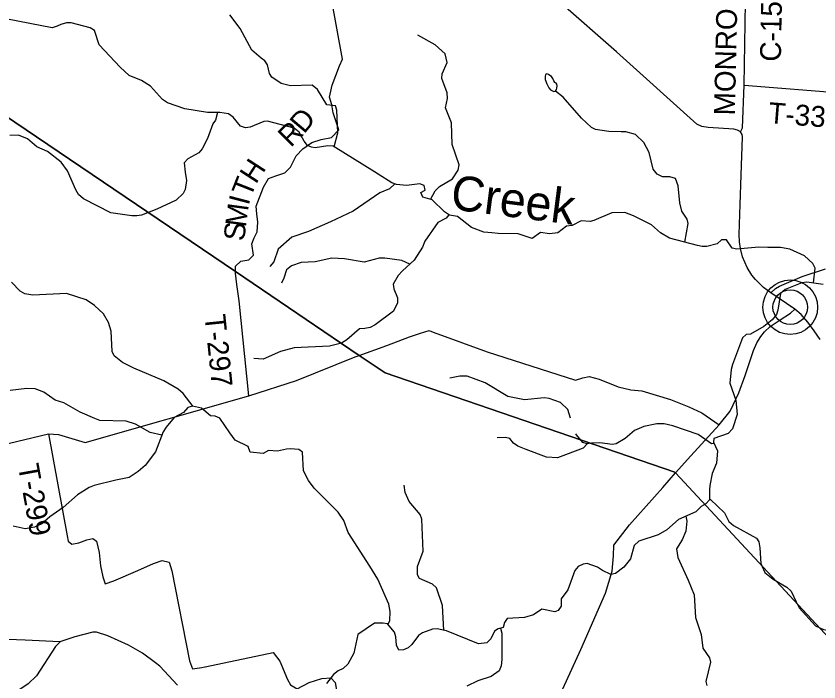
# Model space of a CAD drawing. Extents: x 1525783 to 1900577, y 218250 to 627376.
# Drawn here: x 1668421 to 1679963, y 471228 to 480803 of the extents above; entities that cross this region are included whole.
import ezdxf

# ---------------------------------------------------------------- set-up
doc = ezdxf.new("R2010")
doc.units = 0
for name, color, linetype in [('GM_X_County_Road', 7, 'Continuous'), ('GM_X_County_Road_Text', 7, 'Continuous'), ('GM_X_Minor_Lake', 7, 'Continuous'), ('GM_X_Minor_River', 7, 'Continuous'), ('GM_X_Minor_River_Text', 7, 'Continuous'), ('GM_X_State_Route', 7, 'Continuous'), ('GM_X_Township', 7, 'Continuous'), ('GM_X_Township_Road', 7, 'Continuous'), ('GM_X_Township_Road_Text', 7, 'Continuous'), ('GM_X_Unincorporated', 7, 'Continuous'), ('GM_X_Unincorporated_Location', 7, 'Continuous')]:
    doc.layers.add(name, color=color, linetype=linetype)

msp = doc.modelspace()

# ---------------------------------------------------------------- linework, layer by layer
at = {"layer": 'GM_X_County_Road'}
for points in [[(1678836, 479140), (1678862, 479194), (1678886, 479811), (1678909, 480999), (1678928, 481605), (1678942, 481793), (1678985, 481938), (1679102, 482095), (1679185, 482239), (1679245, 482488), (1679303, 482700), (1679550, 483481), (1679617, 483868), (1679644, 484417), (1679687, 485164), (1679692, 485330), (1679717, 485460), (1679766, 485581), (1680085, 486247), (1680544, 487060), (1681032, 487904)], [(1679494, 476961), (1679722, 477056), (1680058, 477170)], [(1679272, 476824), (1679338, 476884), (1679397, 476920), (1679494, 476961)], [(1677717, 474025), (1677718, 474026), (1677903, 474234), (1678120, 474478), (1678529, 474925), (1678685, 475123), (1678811, 475385), (1678900, 475637), (1679023, 475993), (1679072, 476106), (1679125, 476197), (1679180, 476265), (1679263, 476339), (1679403, 476434), (1679556, 476530), (1679616, 476588)], [(1671767, 475341), (1671767, 475341), (1672450, 475561), (1673294, 475901), (1673353, 475922), (1673753, 476068), (1674075, 476193), (1674236, 476244), (1674361, 476281), (1674441, 476249), (1674442, 476249)], [(1674442, 476249), (1674483, 476232), (1675193, 475973), (1676465, 475569), (1676570, 475600), (1676658, 475620), (1676801, 475583), (1677077, 475471), (1677260, 475431), (1677415, 475416), (1677830, 475291), (1678092, 475185), (1678277, 475098), (1678529, 474925)], [(1662915, 472727), (1665299, 473426), (1665460, 473467), (1665578, 473515), (1665655, 473612), (1665710, 473710), (1665876, 473796), (1668206, 474635), (1668886, 474796), (1669031, 474787), (1669414, 474672), (1671767, 475341)], [(1671896, 462130), (1672478, 463009), (1673662, 464831), (1674107, 465499), (1674190, 465739), (1674554, 467280), (1675450, 469317), (1676538, 471697), (1676893, 472504), (1676991, 472820), (1677010, 473041), (1677013, 473197), (1677238, 473487), (1677717, 474025)]]:
    msp.add_lwpolyline(points, dxfattribs=at)
at = {"layer": 'GM_X_Minor_Lake'}
for points in [[(1676190, 479746), (1676196, 479768), (1676198, 479798), (1676197, 479822), (1676187, 479839), (1676167, 479847), (1676151, 479873), (1676138, 479906), (1676118, 479932), (1676096, 479948), (1676075, 479965), (1676053, 479973), (1676034, 479963), (1676028, 479933), (1676027, 479891), (1676050, 479827), (1676078, 479772), (1676103, 479742), (1676151, 479719)], [(1676151, 479719), (1676176, 479724), (1676190, 479746)]]:
    msp.add_lwpolyline(points, dxfattribs=at)
at = {"layer": 'GM_X_Minor_River'}
for points in [[(1679884, 476965), (1679910, 477177), (1679877, 477244), (1679754, 477354), (1679545, 477452), (1679409, 477476), (1679226, 477477), (1679099, 477481), (1678782, 477451), (1678716, 477467), (1678633, 477586), (1678563, 477585), (1678498, 477530), (1678352, 477488), (1678286, 477491), (1678218, 477504), (1677812, 477611), (1677684, 477687), (1677556, 477803), (1677299, 477930), (1677173, 477978), (1676984, 477975), (1676727, 477862), (1676673, 477851), (1676546, 477861), (1676413, 477791), (1676334, 477784), (1676208, 477688), (1676089, 477671), (1675959, 477690), (1675839, 477605), (1675637, 477670), (1675350, 477675), (1675262, 477686), (1675146, 477694), (1674966, 477761), (1674767, 477922), (1674651, 477942), (1674578, 477986), (1674404, 478159), (1674270, 478201), (1674238, 478264), (1674303, 478299), (1674288, 478367), (1674224, 478392), (1674035, 478369), (1673891, 478381), (1673823, 478406), (1673626, 478530), (1673572, 478561), (1672981, 478931), (1672905, 478936), (1672720, 478909), (1672666, 478918), (1672612, 478943), (1672562, 479002), (1672490, 479135), (1672417, 479192), (1672035, 479291), (1671982, 479285), (1671788, 479206), (1671720, 479195), (1671646, 479222), (1671543, 479350), (1671476, 479395), (1671348, 479418), (1671173, 479418), (1670846, 479471), (1670599, 479557), (1670525, 479603), (1670353, 479794), (1670222, 479878), (1670046, 479947), (1669917, 480069), (1669615, 480391), (1669548, 480597), (1669486, 480636), (1669214, 480704), (1669144, 480705), (1669065, 480684), (1669013, 480659), (1668938, 480632), (1668119, 480791)], [(1672993, 478924), (1673044, 479123), (1673031, 479448), (1673012, 479514), (1672890, 479528), (1672755, 479747), (1672679, 479808), (1672366, 479801), (1672234, 479831), (1672097, 479924), (1672065, 479978), (1672035, 480103), (1671998, 480158), (1671944, 480199), (1671809, 480313), (1671643, 480625), (1671494, 480820)], [(1674378, 478167), (1674446, 478291), (1674507, 478352), (1674695, 478461), (1674778, 478588), (1674789, 478662), (1674691, 478955), (1674680, 479270), (1674595, 479482), (1674621, 479618), (1674618, 479698), (1674543, 479906), (1674548, 479974), (1674619, 480136), (1674589, 480260), (1674446, 480391), (1674195, 480527)], [(1678036, 477552), (1678084, 477821), (1678067, 477884), (1677991, 477999), (1677962, 478118), (1677940, 478361), (1677899, 478468), (1677821, 478493), (1677715, 478491), (1677635, 478532), (1677578, 478600), (1677522, 478843), (1677445, 478985), (1677325, 479101), (1677187, 479137), (1677120, 479140), (1676942, 479143), (1676749, 479172), (1676693, 479201), (1676551, 479336), (1676286, 479635), (1676177, 479725)], [(1671315, 479418), (1671288, 479308), (1671251, 479254), (1671175, 479043), (1671098, 478894), (1671049, 478836), (1670889, 478750), (1670836, 478691), (1670850, 478558), (1670872, 478440), (1670852, 478310), (1670825, 478250), (1670721, 478157), (1670446, 478025), (1670222, 477940), (1670158, 477931), (1670085, 477930), (1669785, 477975), (1669388, 478174), (1669319, 478237), (1669279, 478306), (1669159, 478576), (1669067, 478700), (1668872, 478854), (1668719, 478924), (1668584, 479037), (1668456, 479089), (1668333, 479085)], [(1673866, 478390), (1673789, 478317), (1673652, 478259), (1673268, 477998), (1672942, 477842), (1672625, 477705), (1672387, 477626), (1672191, 477450), (1672126, 477269), (1672071, 477202)], [(1674643, 477947), (1674602, 477895), (1674483, 477833), (1674298, 477565), (1674262, 477481), (1674145, 477292), (1673976, 477138), (1673915, 477071), (1673844, 476950), (1673851, 476881), (1673906, 476752), (1673905, 476680), (1673848, 476562), (1673584, 476364), (1673511, 476325), (1673435, 476312), (1673360, 476305), (1673175, 476149), (1673100, 476100), (1672925, 476057), (1672420, 476031), (1672220, 475979), (1671974, 475869), (1671837, 475881)], [(1674081, 477234), (1673966, 477289), (1673720, 477323), (1673641, 477320), (1673427, 477263), (1673143, 477311), (1672958, 477322), (1672720, 477268), (1672517, 477261), (1672378, 477211), (1672309, 477152), (1672269, 477034), (1672236, 476960)], [(1670967, 475190), (1670821, 475375), (1670752, 475436), (1670543, 475560), (1670113, 475741), (1669952, 475824), (1669829, 475916), (1669802, 475980), (1669788, 476270), (1669750, 476395), (1669680, 476520), (1669549, 476642), (1669430, 476722), (1669144, 476813), (1668661, 476790), (1668545, 476808), (1668479, 476847), (1668355, 476978)], [(1680025, 476945), (1679789, 476979), (1679718, 476966), (1679476, 476869), (1679409, 476812), (1679371, 476572), (1679352, 476510), (1679288, 476435), (1679170, 476338), (1678980, 476229), (1678917, 476226), (1678864, 476176), (1678720, 475795), (1678701, 475721), (1678681, 475525), (1678770, 475279), (1678787, 475074), (1678718, 474870), (1678660, 474803), (1678452, 474728), (1678447, 474678), (1678506, 474551), (1678491, 474376), (1678426, 474227), (1678393, 474053), (1678390, 473991), (1678388, 473848), (1678339, 473789), (1678268, 473750), (1678191, 473673), (1677946, 473566), (1677777, 473414), (1677653, 473344), (1677373, 473252), (1677305, 473189), (1677252, 472999), (1677156, 472878), (1677036, 472788), (1676973, 472772), (1676852, 472833), (1676778, 472880), (1676630, 472930), (1676572, 472923), (1676503, 472888), (1676454, 472833), (1676353, 472553), (1676255, 472422), (1676259, 472320), (1676216, 472254), (1676164, 472237), (1675979, 472274), (1675858, 472192), (1675732, 472156), (1675481, 472141), (1675440, 472082), (1675421, 472010), (1675350, 471993), (1675299, 471958), (1675244, 471848), (1675190, 471791), (1675070, 471777), (1674607, 471962), (1674474, 471992)], [(1676389, 475019), (1676353, 475145), (1676249, 475247), (1676083, 475304), (1676011, 475313), (1675729, 475283), (1675491, 475331), (1675164, 475531), (1674905, 475623), (1674800, 475625), (1674655, 475595)], [(1670516, 474777), (1670350, 474816), (1670137, 474934), (1670003, 474980), (1669626, 474990), (1669552, 475015), (1669340, 475109), (1669107, 475241), (1668983, 475281), (1668820, 475394), (1668695, 475444), (1668576, 475448), (1668337, 475417)], [(1673766, 472055), (1673793, 472109), (1673801, 472239), (1673779, 472348), (1673620, 472706), (1673506, 472894), (1673194, 473376), (1673131, 473552), (1673050, 473669), (1672928, 473796), (1672708, 474016), (1672625, 474125), (1672555, 474263), (1672537, 474530), (1672486, 474573), (1672361, 474579), (1672307, 474576), (1672180, 474548), (1672048, 474554), (1671973, 474515), (1671784, 474534), (1671755, 474612), (1671570, 474703), (1671493, 474811), (1671348, 475020), (1671282, 475051), (1671218, 475054), (1671087, 475166), (1670957, 475192), (1670890, 475173), (1670827, 475104), (1670695, 475032), (1670578, 474891), (1670535, 474826), (1670424, 474538), (1670279, 474342), (1670177, 474253), (1670047, 474169), (1669857, 474132), (1669545, 474052), (1669470, 474023), (1669302, 473920), (1669100, 473736), (1668905, 473601), (1668791, 473504), (1668686, 473454), (1668551, 473432), (1668379, 473470)], [(1678456, 474658), (1678417, 474652), (1678226, 474786), (1677860, 474910), (1677740, 474938), (1677630, 474941), (1677444, 474902), (1677311, 474846), (1677179, 474728), (1677049, 474653), (1676994, 474642), (1676812, 474667), (1676691, 474661), (1676633, 474652), (1676569, 474673), (1676476, 474780), (1676470, 474795)], [(1676633, 474652), (1676574, 474590), (1676206, 474452), (1676044, 474462), (1675754, 474571), (1675632, 474619), (1675571, 474662), (1675519, 474727), (1675455, 474744), (1675335, 474740)], [(1674572, 471970), (1674550, 472330), (1674466, 472584), (1674406, 472635), (1674221, 472717), (1674193, 472767), (1674193, 472889), (1674275, 473107), (1674256, 473571), (1674231, 473635), (1674178, 473698), (1674071, 473822), (1674015, 473954), (1673998, 474058)], [(1678388, 473852), (1678406, 473852), (1678606, 473658), (1678665, 473537), (1678734, 473480), (1679063, 473298), (1679100, 473243), (1679111, 473159), (1679129, 472932), (1679183, 472801), (1679304, 472704), (1679500, 472593), (1679565, 472532), (1679637, 472378), (1679680, 472295), (1679913, 472037), (1680028, 471981), (1680239, 471942), (1680462, 471966), (1680522, 471973), (1680744, 472000)], [(1678047, 473610), (1678064, 473538), (1678048, 473396), (1677996, 473270), (1677915, 473141), (1677935, 473016), (1678085, 472691), (1678170, 472483), (1678187, 472154), (1678272, 471910), (1678295, 471713), (1678391, 471575), (1678404, 471515), (1678339, 471237), (1678353, 471176)], [(1674474, 471992), (1674406, 471987), (1674263, 471933), (1674206, 471896), (1674111, 471769), (1674056, 471720), (1673990, 471689), (1673921, 471684), (1673890, 471755), (1673882, 471875), (1673861, 471944), (1673758, 472064), (1673696, 472073), (1673572, 472074), (1673332, 471910), (1673274, 471640), (1673189, 471486), (1673122, 471423), (1673051, 471386), (1672986, 471335), (1672885, 471208)], [(1675387, 472002), (1675403, 471930), (1675406, 471549), (1675396, 471459), (1675367, 471387), (1675249, 471308), (1675059, 471245), (1674901, 471169)], [(1670740, 471183), (1670489, 471456), (1670427, 471505), (1670239, 471644), (1670039, 471756), (1669738, 471893), (1669578, 471943), (1669522, 471942), (1669266, 471878), (1669052, 471805), (1668550, 471829), (1668301, 471838)], [(1669061, 471808), (1668988, 471736), (1668713, 471314), (1668594, 471202), (1668473, 471122), (1668346, 470983), (1668216, 470923), (1668039, 470759), (1667842, 470642), (1667607, 470641), (1667437, 470680), (1667365, 470699)]]:
    msp.add_lwpolyline(points, dxfattribs=at)
at = {"layer": 'GM_X_State_Route'}
for points in [[(1678843, 478513), (1678863, 479066), (1678858, 479102), (1678836, 479140), (1678792, 479163), (1678738, 479176), (1678371, 479202), (1678281, 479216), (1678209, 479248), (1677053, 480287), (1676241, 480999), (1676176, 481074), (1676107, 481184), (1675949, 481568), (1675785, 482082), (1675737, 482257), (1675668, 482452), (1675603, 482588), (1675528, 482725), (1675415, 482889), (1674885, 483505), (1673998, 484530), (1673990, 484539)], [(1679981, 476154), (1679895, 476279), (1679805, 476400), (1679708, 476510), (1679616, 476588), (1679272, 476824), (1679166, 476902), (1679050, 477015), (1679000, 477079), (1678930, 477190), (1678895, 477266), (1678864, 477340), (1678836, 477459), (1678822, 477556), (1678817, 477662), (1678828, 478092), (1678843, 478513)]]:
    msp.add_lwpolyline(points, dxfattribs=at)
at = {"layer": 'GM_X_Township'}
for points in [[(1687887, 473152), (1685013, 469942), (1684435, 469296), (1683480, 468230), (1682380, 469414), (1677903, 474234), (1677892, 474245), (1673725, 475671), (1673353, 475922), (1671573, 477128), (1667288, 480031), (1666516, 480555), (1666377, 480649), (1665529, 481223), (1663129, 481658), (1661714, 481914), (1660969, 482050), (1656369, 482883), (1656342, 482882), (1650243, 482694)], [(1667288, 480031), (1671573, 477128), (1673353, 475922), (1673725, 475671), (1677892, 474245), (1677903, 474234), (1682380, 469414)]]:
    msp.add_lwpolyline(points, dxfattribs=at)
at = {"layer": 'GM_X_Township_Road'}
for points in [[(1671577, 477207), (1671577, 477208), (1671650, 477280), (1671765, 477299), (1671832, 477363), (1671812, 477526), (1671845, 477612), (1671886, 477702), (1671897, 477838), (1671883, 477957), (1671874, 478069), (1671980, 478343), (1672049, 478469), (1672154, 478505), (1672285, 478548), (1672366, 478632), (1672447, 478794), (1672544, 478895), (1672671, 478987), (1672808, 479030), (1672957, 479057), (1673062, 479169), (1672977, 479412), (1672962, 479527), (1672926, 479635), (1672966, 479810), (1673072, 480086), (1673112, 480184), (1672717, 482362)], [(1678886, 479811), (1680328, 479696)], [(1671767, 475341), (1671629, 476706), (1671594, 476945), (1671573, 477108), (1671573, 477128), (1671573, 477204), (1671577, 477207)], [(1668886, 474796), (1669153, 473331), (1669172, 473251), (1669222, 473208), (1669325, 473229), (1669440, 473271), (1669524, 473290), (1669578, 473254), (1669617, 473089), (1669636, 472896), (1669669, 472740), (1669701, 472641), (1669828, 472680), (1670170, 472829), (1670398, 472932), (1670521, 472975), (1670621, 472950), (1670661, 472827), (1670916, 471533), (1670958, 471419), (1671092, 471436), (1671136, 471445)], [(1671136, 471445), (1671137, 471446), (1672115, 471654), (1672214, 471527), (1672323, 471263), (1672365, 471187), (1672463, 471130), (1672634, 471219), (1672814, 471276), (1672944, 471289), (1673010, 471219), (1673181, 470188), (1673273, 470113), (1673407, 470020), (1673523, 469979), (1674604, 469884), (1674732, 469847), (1674820, 469772), (1674898, 469649), (1674950, 469573), (1675052, 469504), (1675206, 469416), (1675370, 469351), (1675450, 469317)]]:
    msp.add_lwpolyline(points, dxfattribs=at)
at = {"layer": 'GM_X_Unincorporated'}
for radius in [393, 249]:
    msp.add_circle((1679551, 476617), radius, dxfattribs=at)
at = {"layer": 'GM_X_Unincorporated_Location'}
msp.add_line((1679551, 476617), (1679551, 476617), dxfattribs=at)

# ---------------------------------------------------------------- texts
at = {"layer": 'GM_X_County_Road_Text'}
for s, rotation, p in [('MONROE', 88.7412, (1678754, 479372)), ('C-15', 88.9714, (1679415, 480146))]:
    msp.add_text(s, height=300, rotation=rotation, dxfattribs=at).set_placement(p)
at = {"layer": 'GM_X_Minor_River_Text'}
msp.add_text('Creek', height=500, rotation=352.7112, dxfattribs=at).set_placement((1674652, 478028))
at = {"layer": 'GM_X_Township_Road_Text'}
for s, rotation, p in [('T-335', 355.5158, (1679227, 479266)), ('D', 49.9496, (1672560, 479099)), ('R', 45.2815, (1672369, 478904)), ('H', 57.0273, (1671868, 478376)), ('T', 68.4206, (1671793, 478181)), ('I', 75.3049, (1671764, 478071)), ('M', 82.3185, (1671723, 477758)), ('S', 83.7632, (1671701, 477559)), ('T-297', 275.906, (1671129, 476498)), ('T-299', 280.2038, (1668446, 474338))]:
    msp.add_text(s, height=300, rotation=rotation, dxfattribs=at).set_placement(p)

doc.saveas('drawing.dxf')
